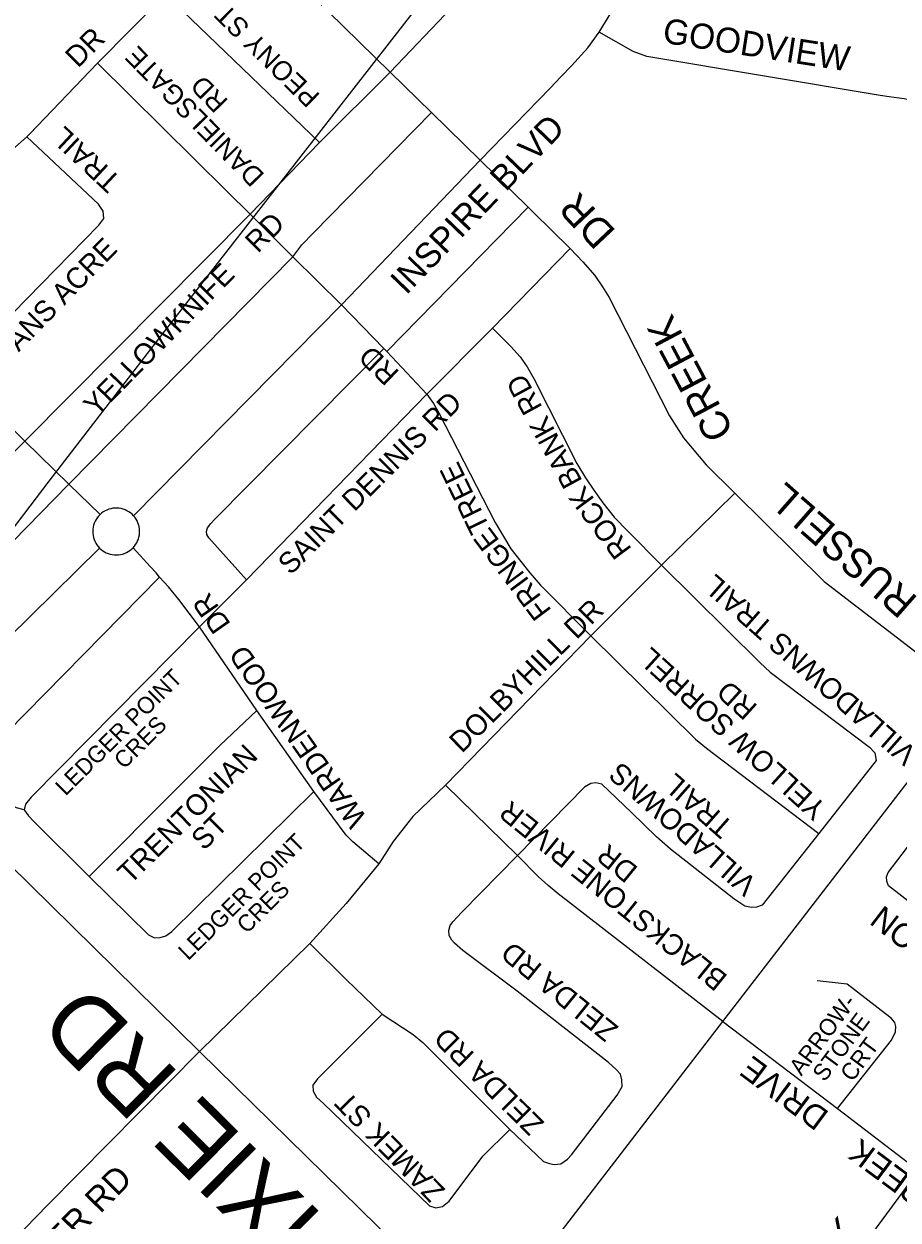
# Model space of a CAD drawing. Extents: x 586326 to 623965, y 4819854 to 4857850.
# Drawn here: x 597756 to 598384, y 4845406 to 4846265 of the extents above; entities that cross this region are included whole.
import ezdxf

# ---------------------------------------------------------------- set-up
doc = ezdxf.new("R2010")
doc.units = 0
for name, color, linetype in [('Lots_Concessions', 7, 'Continuous'), ('Major Rds and Hwys', 7, 'Continuous'), ('Major Rds Lbls', 7, 'Continuous'), ('Minor Rd Lbls', 7, 'Continuous'), ('Minor Rds', 7, 'Continuous'), ('Proposed Minor Rds', 7, 'Continuous'), ('Proposed Rd Lbls', 7, 'Continuous'), ('Proposed Secondary Rds', 7, 'Continuous')]:
    doc.layers.add(name, color=color, linetype=linetype)

msp = doc.modelspace()

# ---------------------------------------------------------------- linework, layer by layer
at = {"layer": 'Lots_Concessions'}
for p, q in [((597853.85, 4846040.06), (598063.55, 4846309.28)), ((597774.33, 4845936.76), (597853.85, 4846040.06)), ((597643.85, 4845765.74), (597774.33, 4845936.76))]:
    msp.add_line(p, q, dxfattribs=at)
at = {"layer": 'Major Rds and Hwys'}
for points in [[(598258.27, 4845548.77), (598438.39, 4845782.27)], [(597882.42, 4845527.32), (597730.09, 4845676.93), (597663.04, 4845743.58)], [(598087.06, 4845326.33), (598258.27, 4845548.77)], [(598087.06, 4845326.33), (597882.42, 4845527.32)]]:
    msp.add_lwpolyline(points, dxfattribs=at)
at = {"layer": 'Minor Rds'}
for points in [[(598019.31, 4846230.71), (598063.5, 4846277.2), (598066.26, 4846282.34), (598067.15, 4846285.42), (598066.62, 4846288.6), (598064.73, 4846291.33), (598059.21, 4846297.15), (597984.82, 4846370.62), (597976.75, 4846377.68), (597967.45, 4846384.44), (597963.37, 4846386.63), (597959.46, 4846387.42), (597956.19, 4846386.45), (597953.66, 4846385.15), (597950.6, 4846382.52), (597908.55, 4846339.27)], [(597858, 4846286.59), (597968.56, 4846180.04)], [(598019.31, 4846230.71), (597968.56, 4846180.04)], [(597949.39, 4846098.08), (597955.87, 4846106.51), (597964.23, 4846115.29), (598049.03, 4846201.59)], [(597968.56, 4846180.04), (597918.62, 4846128.65)], [(598016.85, 4846029.97), (598118.41, 4846133.59)], [(597918.62, 4846128.65), (597756.8, 4845965.49)], [(597918.62, 4846128.65), (597949.39, 4846098.08)], [(597788.54, 4845934.64), (597949.39, 4846098.08)], [(597949.39, 4846098.08), (597984.24, 4846063.45)], [(598148.5, 4846103.97), (598092.82, 4846046.74)], [(597984.24, 4846063.45), (598014.67, 4846032.24)], [(598092.82, 4846046.74), (598045.61, 4845999.45)], [(598092.82, 4846046.74), (598105.98, 4846033.62), (598112.56, 4846026.07), (598117.73, 4846019.03), (598122.79, 4846010.11), (598153.42, 4845949.65), (598159.43, 4845939.24), (598165.49, 4845930.45), (598171.92, 4845921.37), (598180.2, 4845910.99), (598190.07, 4845900.72), (598214.21, 4845876.6)], [(597916.12, 4845866.03), (597889.13, 4845896.05), (597887.66, 4845898.49), (597887.29, 4845900.79), (597888.17, 4845903.31), (597890.38, 4845906.4), (597893.1, 4845909.26), (598014.65, 4846032.23), (598014.67, 4846032.24)], [(598014.67, 4846032.24), (598016.85, 4846029.97)], [(598016.85, 4846029.97), (598045.61, 4845999.45)], [(598045.61, 4845999.45), (597916.12, 4845866.03)], [(598045.61, 4845999.45), (598050.33, 4845992.61), (598054.11, 4845985.9), (598094.57, 4845907.23), (598106, 4845888.38), (598113.03, 4845879.28), (598119.6, 4845871.14), (598127.1, 4845862.27), (598163.3, 4845825.87)], [(597645.59, 4845852.86), (597756.8, 4845965.49)], [(597788.54, 4845934.64), (597756.8, 4845965.49)], [(597788.54, 4845934.64), (597677.35, 4845821.25)], [(597810.91, 4845912.88), (597788.54, 4845934.64)], [(598266.66, 4845928.28), (598214.21, 4845876.6)], [(597853.59, 4845867.89), (597851.18, 4845871.08), (597846.98, 4845875.63), (597834.64, 4845889.01)], [(598214.21, 4845876.6), (598163.3, 4845825.87)], [(598214.21, 4845876.6), (598284.7, 4845806.52), (598292.25, 4845799.65), (598363.52, 4845745.9), (598367.3, 4845741.77), (598368.3, 4845736.32), (598327.21, 4845683.73)], [(597756.53, 4845700.83), (597751.03, 4845702.13), (597748.38, 4845703.6), (597744.52, 4845706.61), (597724.46, 4845726.29), (597722.88, 4845728.23), (597722.09, 4845730.29), (597721.94, 4845732.46), (597722.97, 4845734.36), (597724.6, 4845736.59), (597727.24, 4845739.58), (597730.12, 4845742.43), (597853.59, 4845867.89)], [(597882.27, 4845832.34), (597867.54, 4845851.97), (597860.19, 4845861.02), (597853.59, 4845867.89)], [(597916.12, 4845866.03), (597882.27, 4845832.34)], [(597882.27, 4845832.34), (597761.44, 4845709.84), (597757.44, 4845704.82), (597756.53, 4845700.83)], [(597923.6, 4845772.09), (597882.27, 4845832.34)], [(598163.3, 4845825.87), (598058.94, 4845718.55)], [(598163.3, 4845825.87), (598238.52, 4845751.54), (598246.38, 4845745.08), (598327.21, 4845683.73)], [(597923.6, 4845772.09), (597897.16, 4845747.18), (597866.73, 4845716.73), (597803.1, 4845652.87)], [(597964.47, 4845713.89), (597923.6, 4845772.09)], [(598327.21, 4845683.73), (598286.41, 4845632.43), (598282.25, 4845630.83), (598278.64, 4845630.75), (598274, 4845631.63), (598266.11, 4845636.83), (598234.9, 4845661.36), (598220.47, 4845672.64), (598210.61, 4845681.31), (598192.58, 4845698.95), (598171.22, 4845719.35), (598166.94, 4845720.28), (598163.29, 4845719.74), (598158.71, 4845717.18), (598110.81, 4845668.06)], [(597803.1, 4845652.87), (597845.84, 4845611.06), (597850.11, 4845608.78), (597854.01, 4845609.07), (597858.28, 4845610.25), (597862.58, 4845613.4), (597964.47, 4845713.89)], [(598011.09, 4845661.93), (597992.36, 4845677.73), (597987.72, 4845682.7), (597964.47, 4845713.89)], [(598058.94, 4845718.55), (598035.49, 4845695.98), (598021.51, 4845678.08), (598011.09, 4845661.93)], [(598110.81, 4845668.06), (598058.94, 4845718.55)], [(597756.53, 4845700.83), (597759.49, 4845696.44), (597763.4, 4845692.53), (597803.1, 4845652.87)], [(598497.56, 4845552.76), (598377.13, 4845646.28), (598375.92, 4845649.64), (598375.71, 4845652.64), (598376.82, 4845655.88), (598407.75, 4845696.36), (598410.83, 4845698.49), (598413.83, 4845699.97), (598416.93, 4845699.96), (598420.63, 4845698.34), (598539.87, 4845607.45)], [(598105.3, 4845471.31), (598129.42, 4845448.29), (598133.67, 4845446.74), (598137.1, 4845445.99), (598141.8, 4845446.65), (598146.55, 4845449.85), (598149.58, 4845453.11), (598182.36, 4845495.75), (598185.78, 4845502.12), (598185.64, 4845506.89), (598184.61, 4845510.91), (598181.66, 4845514.34), (598175.99, 4845519.41), (598110.54, 4845570.47), (598071.48, 4845599.78), (598065.38, 4845605.03), (598063.54, 4845607.19), (598061.73, 4845610.53), (598061.33, 4845614.21), (598062.38, 4845617.74), (598064.17, 4845620.41), (598070.79, 4845627.32), (598110.81, 4845668.06)], [(598258.27, 4845548.77), (598139.94, 4845640.46), (598132.78, 4845646.38), (598125.55, 4845652.83), (598110.81, 4845668.06)], [(598011.09, 4845661.93), (597987.55, 4845633.52), (597961.48, 4845604.88)], [(597961.48, 4845604.88), (597882.42, 4845527.32)], [(597961.48, 4845604.88), (597987.65, 4845579.01), (598013.57, 4845554.12)], [(598340.6, 4845486.17), (598379.27, 4845535.44), (598382.24, 4845541.35), (598382.4, 4845545.06), (598381.63, 4845548.04), (598379.09, 4845551.12), (598375.01, 4845554.31), (598347.33, 4845575.55), (598325.98, 4845577.9)], [(598013.57, 4845554.12), (597967.02, 4845507.52), (597963.83, 4845503.14), (597963.94, 4845498.67), (597966.42, 4845494.36), (597971.47, 4845489.86), (598047.62, 4845416.4), (598052.09, 4845414.81), (598056.92, 4845415.77), (598061.72, 4845419.79), (598085.9, 4845452), (598105.3, 4845471.31)], [(598013.57, 4845554.12), (598035.77, 4845539.46), (598042.8, 4845533.64), (598105.3, 4845471.31)], [(598258.27, 4845548.77), (598340.6, 4845486.17)], [(597882.42, 4845527.32), (597773.32, 4845417.18), (597716.21, 4845358.43), (597702.96, 4845344.79), (597679.17, 4845314.04)], [(598340.6, 4845486.17), (598398.61, 4845441.85)], [(598398.61, 4845441.85), (598299.94, 4845308.07), (598288.45, 4845294.16), (598235.2, 4845238.57), (598233.66, 4845234.72), (598233.54, 4845231.22), (598235.69, 4845227.09), (598238.79, 4845223.53), (598280.52, 4845182.76)]]:
    msp.add_lwpolyline(points, dxfattribs=at)
at = {"layer": 'Proposed Minor Rds'}
for points in [[(597858, 4846286.59), (597809.16, 4846237.22)], [(598371.1, 4846213.91), (598203.68, 4846241.82), (598193.66, 4846245.59), (598169.23, 4846259.42)], [(597809.16, 4846237.22), (597760.39, 4846186.26), (597758.24, 4846184.31)], [(597809.16, 4846237.22), (597902.01, 4846145.12), (597918.62, 4846128.65)], [(598465.15, 4846174.42), (598456.35, 4846186.16), (598452.29, 4846191.43), (598446.28, 4846195.77), (598441.08, 4846198.84), (598432.61, 4846202.85), (598426.06, 4846204.97), (598417.33, 4846206.59), (598399.38, 4846209.21), (598388.34, 4846211.51), (598377.69, 4846212.95), (598371.1, 4846213.91)], [(597758.24, 4846184.31), (597748.07, 4846175.05), (597731.35, 4846161.38), (597708, 4846146.57), (597689.07, 4846137.79), (597665.97, 4846129.58)], [(597706.92, 4846015.34), (597810.15, 4846120.79), (597813.6, 4846125.56), (597813.21, 4846130.75), (597809.91, 4846135.93), (597758.24, 4846184.31)], [(597756.8, 4845965.49), (597739.34, 4845982.95), (597706.92, 4846015.34)]]:
    msp.add_lwpolyline(points, dxfattribs=at)
at = {"layer": 'Proposed Secondary Rds'}
for points in [[(598169.23, 4846259.42), (598180.43, 4846277.4), (598191.79, 4846299.71), (598198.77, 4846316.94), (598203.85, 4846334.85), (598207.67, 4846353.74), (598211.51, 4846379.91), (598211.17, 4846407.48)], [(597908.55, 4846339.27), (598019.31, 4846230.71)], [(598141.8, 4846227.17), (598149.46, 4846235.16), (598161.28, 4846248.21), (598169.23, 4846259.42)], [(598019.31, 4846230.71), (598049.03, 4846201.59)], [(598083.95, 4846167.36), (598134.14, 4846219.18), (598141.8, 4846227.17)], [(598049.03, 4846201.59), (598083.95, 4846167.36)], [(598083.95, 4846167.36), (597984.24, 4846063.45)], [(598083.95, 4846167.36), (598118.41, 4846133.59)], [(598118.41, 4846133.59), (598121.95, 4846130.12), (598148.5, 4846103.97)], [(598148.5, 4846103.97), (598157.51, 4846094.38), (598166.13, 4846084.64), (598171.85, 4846076.56), (598176.53, 4846068.7), (598219.95, 4845983.91), (598229.83, 4845967.9), (598246.18, 4845948.5), (598266.66, 4845928.28)], [(597984.24, 4846063.45), (597834.95, 4845912.04)], [(598266.66, 4845928.28), (598330.91, 4845864.88), (598438.39, 4845782.27)], [(597834.95, 4845912.04), (597833.9, 4845913.1), (597832.76, 4845914.05), (597831.54, 4845914.91), (597830.25, 4845915.65), (597828.9, 4845916.27), (597827.5, 4845916.78), (597826.06, 4845917.15), (597824.59, 4845917.4), (597823.11, 4845917.52), (597821.62, 4845917.5), (597820.14, 4845917.36), (597818.67, 4845917.08), (597817.24, 4845916.68), (597815.85, 4845916.15), (597814.51, 4845915.5), (597813.23, 4845914.74), (597812.03, 4845913.86), (597810.91, 4845912.88)], [(597810.91, 4845912.88), (597809.88, 4845911.81), (597808.94, 4845910.65), (597808.12, 4845909.41), (597807.4, 4845908.11), (597806.81, 4845906.74), (597806.34, 4845905.33), (597805.99, 4845903.88), (597805.77, 4845902.41), (597805.69, 4845900.92), (597805.73, 4845899.44), (597805.91, 4845897.96), (597806.21, 4845896.5), (597806.65, 4845895.08), (597807.21, 4845893.7), (597807.88, 4845892.37), (597808.68, 4845891.11), (597809.58, 4845889.93), (597810.58, 4845888.83)], [(597834.64, 4845889.01), (597835.62, 4845890.12), (597836.5, 4845891.32), (597837.28, 4845892.6), (597837.93, 4845893.93), (597838.47, 4845895.32), (597838.88, 4845896.75), (597839.18, 4845898.27), (597839.33, 4845899.75), (597839.34, 4845901.24), (597839.23, 4845902.72), (597838.99, 4845904.19), (597838.61, 4845905.63), (597838.11, 4845907.03), (597837.49, 4845908.39), (597836.75, 4845909.68), (597835.91, 4845910.9), (597834.95, 4845912.04)], [(597810.58, 4845888.83), (597663.04, 4845743.58)], [(597810.58, 4845888.83), (597811.67, 4845887.82), (597812.85, 4845886.91), (597814.11, 4845886.11), (597815.43, 4845885.43), (597816.81, 4845884.86), (597818.23, 4845884.42), (597819.68, 4845884.1), (597821.16, 4845883.91), (597822.65, 4845883.86), (597824.13, 4845883.94), (597825.61, 4845884.15), (597827.06, 4845884.48), (597828.47, 4845884.95), (597829.84, 4845885.53), (597831.15, 4845886.24), (597832.39, 4845887.06), (597833.56, 4845887.98), (597834.64, 4845889.01)]]:
    msp.add_lwpolyline(points, dxfattribs=at)

# ---------------------------------------------------------------- texts
at = {"layer": 'Major Rds Lbls'}
msp.add_text('DIXIE RD', height=49.998, rotation=135.29413, dxfattribs=at).set_placement((598006.45, 4845374.6))
at = {"layer": 'Minor Rd Lbls'}
for s, height, rotation, p in [('YELLOWKNIFE    RD', 15, 45.36644, (597808.36, 4845982.76)), ('RD', 15, 136.18664, (598026.57, 4846015.27)), ('BANK RD', 15, 118.53833, (598157.62, 4845936.96)), ('SAINT DENNIS RD', 15, 44.75036, (597947.72, 4845868.88)), ('TREE', 15, 115.82372, (598091.13, 4845903.7)), ('ROCK', 15, 126.77847, (598193.15, 4845888.07)), ('FRINGE', 15, 126.77847, (598135.6, 4845844.01)), ('VILLADOWNS TRAIL', 15, 138.68667, (598398.45, 4845742.87)), ('WARDENWOOD   DR', 15, 125.08037, (598003.21, 4845694.71)), ('DOLBYHILL DR', 15, 44.75036, (598070.77, 4845740.99)), ('YELLOW SORREL', 15, 137.76449, (598333.66, 4845703.12)), ('LEDGER POINT', 12, 44.75036, (597786.11, 4845710.27)), ('RD', 15, 137.76449, (598283.86, 4845775.3)), ('CRES', 12, 44.75036, (597828.15, 4845729.46)), ('TRENTONIAN', 15, 44.75036, (597832.69, 4845646.71)), ('VILLADOWNS', 15, 138.68667, (598283.65, 4845649.08)), ('TRAIL', 15, 138.68667, (598266.75, 4845690.51)), ('BLACKSTONE RIVER', 15, 141.02955, (598262.39, 4845581.3)), ('ST', 15, 44.75036, (597885.49, 4845670.95)), ('LEDGER POINT', 12, 44.75036, (597874.28, 4845592.06)), ('DR', 15, 141.02955, (598198.08, 4845658.99)), ('CRES', 12, 44.75036, (597916.32, 4845611.25)), ('GAMSON', 17.069, 142.3788, (598453.38, 4845571.03)), ('ZELDA RD', 15, 141.02955, (598183.89, 4845544.69)), ('ARROW-', 12, 53.26535, (598314.52, 4845509.11)), ('STONE', 12, 53.26535, (598331.25, 4845504.82)), ('ZELDA RD', 15, 135.37991, (598130.58, 4845476.13)), ('CRT', 12, 53.26535, (598351.17, 4845504.81)), ('DRIVE', 17.069, 143.353, (598335.3, 4845483.23)), ('ZAMEK ST', 15, 134.44848, (598059.4, 4845428.03)), ('CREEK', 17.069, 143.353, (598420, 4845418.31)), ('TASKER RD', 17.813, 45.59052, (597739.78, 4845337.44)), ('BROOK', 20.956, 52.90022, (598297.16, 4845317.17))]:
    msp.add_text(s, height=height, rotation=rotation, dxfattribs=at).set_placement(p)
at = {"layer": 'Proposed Rd Lbls'}
for s, height, rotation, p in [('PEONY ST', 14, 135.52639, (597969.71, 4846214.14)), ('GOODVIEW', 18, 351.1624, (598214.24, 4846251.91)), ('DR', 15, 44.85369, (597795.07, 4846233.14)), ('DANIELSGATE', 14, 134.46363, (597929.72, 4846156.94)), ('RD', 14, 134.46363, (597903.64, 4846210.12)), ('TRAIL', 15, 137.02019, (597826.88, 4846153.93)), ('INSPIRE BLVD', 18, 46.05984, (598030.77, 4846070.08)), ('DR', 20.956, 133.32991, (598182.07, 4846116.31)), ('SWANS ACRE', 15, 45.64971, (597729.92, 4846006.16)), ('CREEK', 20.956, 117.88628, (598266.48, 4845972.5)), ('RUSSELL', 20.956, 138.68667, (598398.99, 4845852.8))]:
    msp.add_text(s, height=height, rotation=rotation, dxfattribs=at).set_placement(p)

doc.saveas('drawing.dxf')
